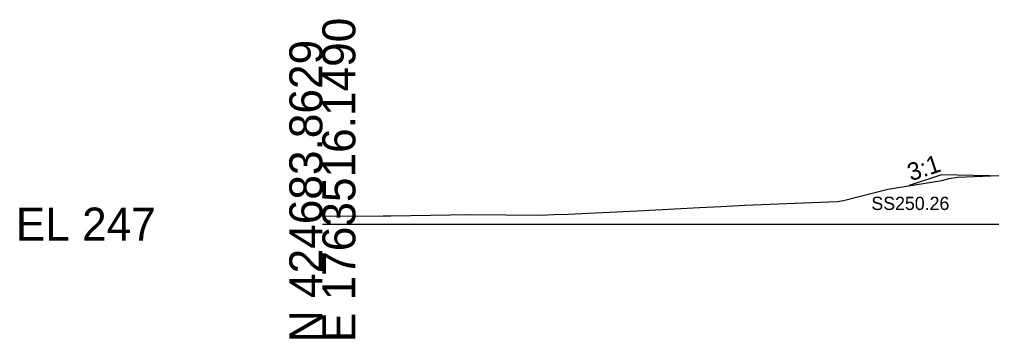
# Model space of a CAD drawing. Extents: x -26 to 3203, y -11010 to 4024.
# Drawn here: x 1974.3 to 2056.8, y 990.3 to 1017.3 of the extents above; entities that cross this region are included whole.
import ezdxf

# ---------------------------------------------------------------- set-up
doc = ezdxf.new("R2010")
doc.units = 0
for name, color, linetype in [('Default', 7, 'Continuous'), ('Exist Cross Section Cell', 7, 'Continuous'), ('Exist XS Ground Line', 7, 'Continuous'), ('Prop CMT Slope Grass', 7, 'Continuous'), ('Prop XS Side Slope Text', 7, 'Continuous'), ('Prop XS SS Elevation Text', 7, 'Continuous'), ('Scratch_Level_0', 7, 'Continuous')]:
    doc.layers.add(name, color=color, linetype=linetype)

msp = doc.modelspace()

# ---------------------------------------------------------------- linework, layer by layer
at = {"layer": 'Exist Cross Section Cell'}
msp.add_line((2000, 1000), (2100, 1000), dxfattribs=at)
at = {"layer": 'Exist XS Ground Line'}
msp.add_lwpolyline([(2000, 1000.672), (2005.163, 1000.715), (2005.463, 1000.713), (2005.8, 1000.702), (2012.546, 1000.817), (2018.569, 1000.764), (2019.628, 1000.82), (2020.814, 1000.845), (2026.71, 1001.138), (2031.975, 1001.395), (2033.793, 1001.487), (2035.828, 1001.615), (2042.951, 1001.894), (2043.693, 1001.903), (2044.207, 1001.999), (2047.958, 1002.967), (2052.529, 1003.697), (2053.166, 1003.852), (2053.869, 1003.965), (2058.788, 1004.162)], dxfattribs=at)
msp.add_lwpolyline([(2000, 1000.672), (2005.163, 1000.715), (2005.463, 1000.713), (2005.8, 1000.702), (2012.546, 1000.817), (2018.569, 1000.764), (2019.628, 1000.82), (2020.814, 1000.845), (2026.71, 1001.138), (2031.975, 1001.395), (2033.793, 1001.487), (2035.828, 1001.615), (2042.951, 1001.894), (2043.693, 1001.903), (2044.207, 1001.999), (2047.958, 1002.967), (2052.529, 1003.697), (2053.166, 1003.852), (2053.869, 1003.965), (2058.788, 1004.162)], dxfattribs=at)
msp.add_lwpolyline([(2000, 1000.672), (2005.163, 1000.715), (2005.463, 1000.713), (2005.8, 1000.702), (2012.546, 1000.817), (2018.569, 1000.764), (2019.628, 1000.82), (2020.814, 1000.845), (2026.71, 1001.138), (2031.975, 1001.395), (2033.793, 1001.487), (2035.828, 1001.615), (2042.951, 1001.894), (2043.693, 1001.903), (2044.207, 1001.999), (2047.958, 1002.967), (2052.529, 1003.697), (2053.166, 1003.852), (2053.869, 1003.965), (2058.788, 1004.162)], dxfattribs=at)
msp.add_lwpolyline([(2000, 1000.672), (2005.163, 1000.715), (2005.463, 1000.713), (2005.8, 1000.702), (2012.546, 1000.817), (2018.569, 1000.764), (2019.628, 1000.82), (2020.814, 1000.845), (2026.71, 1001.138), (2031.975, 1001.395), (2033.793, 1001.487), (2035.828, 1001.615), (2042.951, 1001.894), (2043.693, 1001.903), (2044.207, 1001.999), (2047.958, 1002.967), (2052.529, 1003.697), (2053.166, 1003.852), (2053.869, 1003.965), (2058.788, 1004.162)], dxfattribs=at)
msp.add_lwpolyline([(2000, 1000.672), (2005.163, 1000.715), (2005.463, 1000.713), (2005.8, 1000.702), (2012.546, 1000.817), (2018.569, 1000.764), (2019.628, 1000.82), (2020.814, 1000.845), (2026.71, 1001.138), (2031.975, 1001.395), (2033.793, 1001.487), (2035.828, 1001.615), (2042.951, 1001.894), (2043.693, 1001.903), (2044.207, 1001.999), (2047.958, 1002.967), (2052.529, 1003.697), (2053.166, 1003.852), (2053.869, 1003.965), (2058.788, 1004.162)], dxfattribs=at)
at = {"layer": 'Prop CMT Slope Grass'}
msp.add_lwpolyline([(2061.999, 1003.975), (2052.499, 1004.165), (2049.776, 1003.258)], dxfattribs=at)

# ---------------------------------------------------------------- texts
at = {"layer": 'Default'}
msp.add_text('-', height=0.0001, dxfattribs=at).set_placement((2000, 1000))
at = {"layer": 'Exist Cross Section Cell'}
for s, p in [('E 1763516.1490', (2002.8, 990)), ('N 424683.8629', (2000, 990))]:
    msp.add_text(s, height=2.8, rotation=90, dxfattribs=at).set_placement(p)
msp.add_text('EL 247', height=2.8, dxfattribs=at).set_placement((1974, 998.6))
at = {"layer": 'Prop XS Side Slope Text'}
msp.add_text('3:1', height=1.5, rotation=18.43493, dxfattribs=at).set_placement((2049.915, 1003.62))
at = {"layer": 'Prop XS SS Elevation Text'}
msp.add_text('SS250.26', height=1.125, dxfattribs=at).set_placement((2046.566, 1001.195))
at = {"layer": 'Scratch_Level_0'}
for s, p in [('LT_CSLP_Pnt', (2052.401, 1004.155)), ('Exterior Boundary', (2049.618, 1003.248)), ('LT_Slope_Fill', (2049.682, 1003.248))]:
    msp.add_text(s, height=0.02, dxfattribs=at).set_placement(p)

doc.saveas('drawing.dxf')
